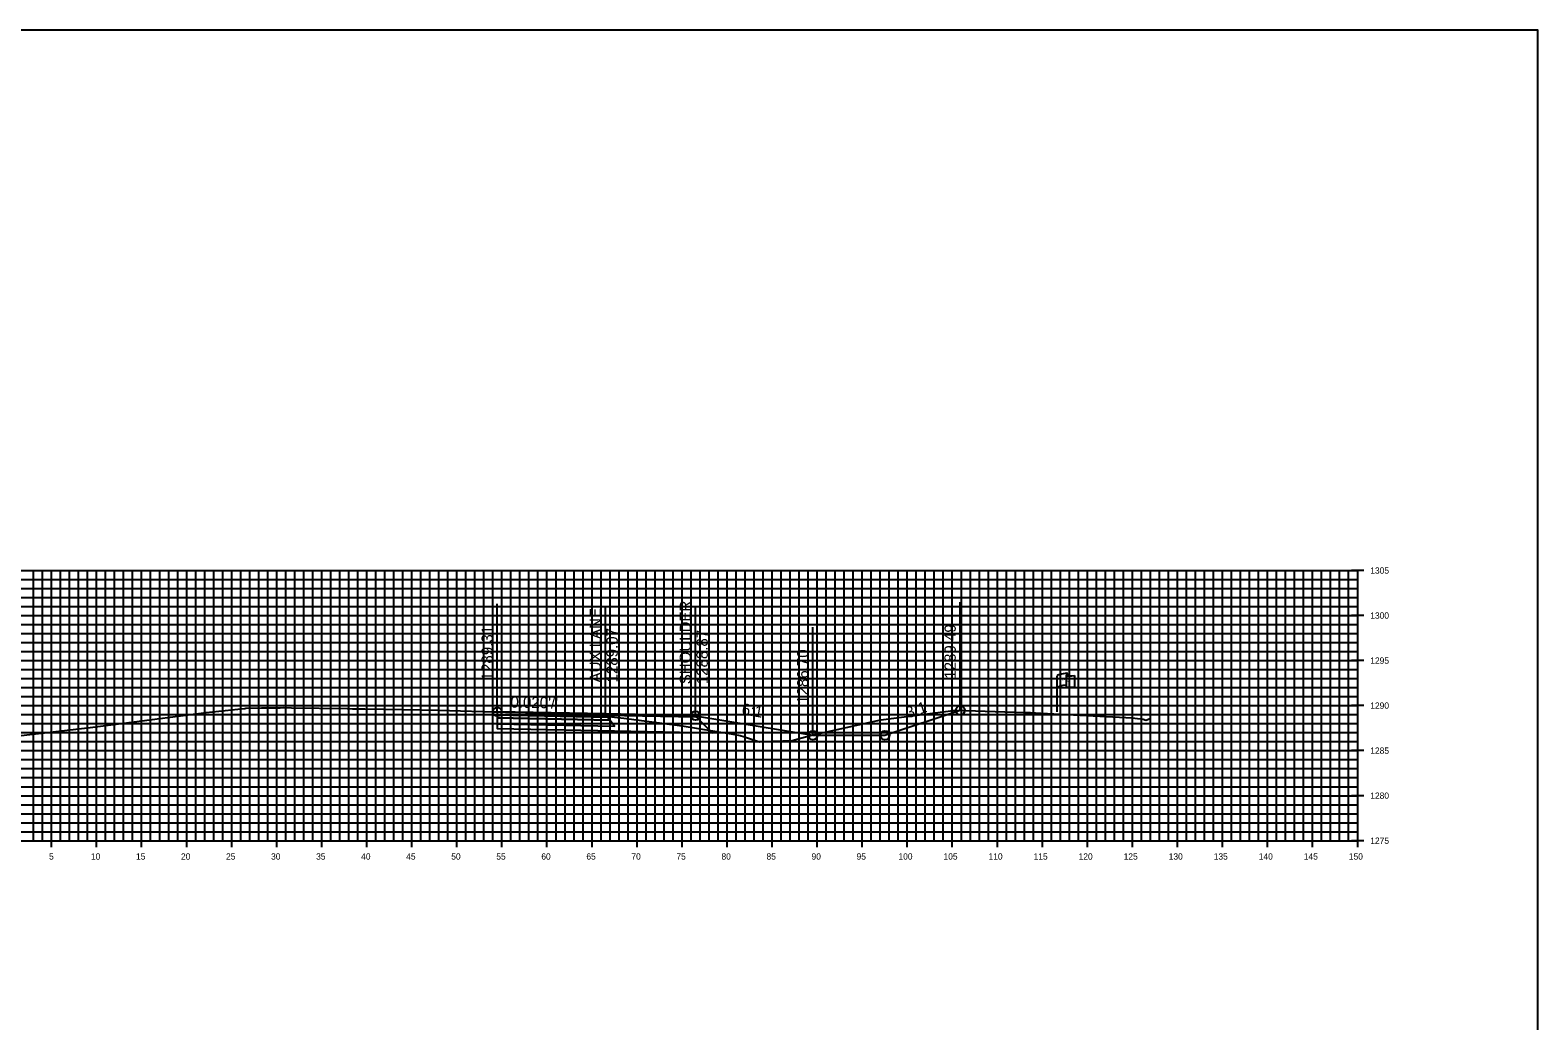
# Model space of a CAD drawing. Extents: x 674939 to 678919, y 750652 to 765176.
# Drawn here: x 678751.2 to 678918.5, y 764376.3 to 764486.3 of the extents above; entities that cross this region are included whole.
import ezdxf

# ---------------------------------------------------------------- set-up
doc = ezdxf.new("R2010")
doc.units = 0
for name, color, linetype in [('R_Alt Surface', 7, 'Continuous'), ('R_Axis', 7, 'Continuous'), ('R_Axis Annot', 7, 'Continuous'), ('R_Exist Surface', 7, 'Continuous'), ('R_Fin Surface', 7, 'Continuous'), ('R_Grid', 7, 'Continuous'), ('R_No Plot', 7, 'Continuous'), ('R_Xsect Elev', 7, 'Continuous'), ('R_Xsect Slope', 7, 'Continuous'), ('S_EXIST_ROW', 7, 'Continuous')]:
    doc.layers.add(name, color=color, linetype=linetype)

msp = doc.modelspace()

# ---------------------------------------------------------------- linework, layer by layer
for points in [[(678838.05, 764407.99), (678846.05, 764407.99), (678854.41, 764410.78)], [(678825.01, 764410.16), (678838.05, 764407.99)]]:
    msp.add_lwpolyline(points)
at = {"layer": 'R_Alt Surface'}
for points in [[(678803.01, 764410.27), (678803.01, 764409.94), (678815.51, 764409.69), (678815.26, 764410.02)], [(678803.01, 764409.94), (678803.01, 764409.28), (678816.01, 764409.02), (678815.51, 764409.69)]]:
    msp.add_lwpolyline(points, close=True, dxfattribs=at)
msp.add_lwpolyline([(678803.01, 764409.28), (678803.01, 764408.74), (678816.01, 764408.48), (678826.88, 764408.26), (678825.13, 764410)], dxfattribs=at)
at = {"layer": 'R_Axis'}
for p, q in [((678899.23, 764426.29), (678897.83, 764426.29)), ((678898.53, 764396.29), (678898.53, 764426.29)), ((678899.23, 764421.29), (678897.83, 764421.29)), ((678899.23, 764416.29), (678897.83, 764416.29)), ((678899.23, 764411.29), (678897.83, 764411.29)), ((678899.23, 764406.29), (678897.83, 764406.29)), ((678899.23, 764401.29), (678897.83, 764401.29)), ((678753.53, 764395.59), (678753.53, 764396.99)), ((678758.53, 764395.59), (678758.53, 764396.99)), ((678763.53, 764395.59), (678763.53, 764396.99)), ((678768.53, 764395.59), (678768.53, 764396.99)), ((678773.53, 764395.59), (678773.53, 764396.99)), ((678778.53, 764395.59), (678778.53, 764396.99)), ((678783.53, 764395.59), (678783.53, 764396.99)), ((678788.53, 764395.59), (678788.53, 764396.99)), ((678793.53, 764395.59), (678793.53, 764396.99)), ((678798.53, 764395.59), (678798.53, 764396.99)), ((678803.53, 764395.59), (678803.53, 764396.99)), ((678808.53, 764395.59), (678808.53, 764396.99)), ((678813.53, 764395.59), (678813.53, 764396.99)), ((678818.53, 764395.59), (678818.53, 764396.99)), ((678823.53, 764395.59), (678823.53, 764396.99)), ((678828.53, 764395.59), (678828.53, 764396.99)), ((678833.53, 764395.59), (678833.53, 764396.99)), ((678838.53, 764395.59), (678838.53, 764396.99)), ((678843.53, 764395.59), (678843.53, 764396.99)), ((678848.53, 764395.59), (678848.53, 764396.99)), ((678853.53, 764395.59), (678853.53, 764396.99)), ((678858.53, 764395.59), (678858.53, 764396.99)), ((678863.53, 764395.59), (678863.53, 764396.99)), ((678868.53, 764395.59), (678868.53, 764396.99)), ((678873.53, 764395.59), (678873.53, 764396.99)), ((678878.53, 764395.59), (678878.53, 764396.99)), ((678883.53, 764395.59), (678883.53, 764396.99)), ((678888.53, 764395.59), (678888.53, 764396.99)), ((678893.53, 764395.59), (678893.53, 764396.99)), ((678898.53, 764395.59), (678898.53, 764396.99)), ((678598.53, 764396.29), (678898.53, 764396.29)), ((678899.23, 764396.29), (678897.83, 764396.29))]:
    msp.add_line(p, q, dxfattribs=at)
at = {"layer": 'R_Exist Surface'}
msp.add_lwpolyline([(678747.89, 764407.7), (678753.39, 764408.33), (678757.82, 764408.85), (678761.54, 764409.33), (678770.71, 764410.54), (678774.22, 764410.88), (678774.97, 764410.96), (678775.08, 764410.99), (678775.12, 764410.99), (678776.84, 764411.03), (678777.12, 764411.03), (678778.32, 764411.04), (678778.54, 764411.04), (678778.86, 764411.06), (678778.92, 764411.06), (678779.29, 764411.08), (678780.17, 764411.06), (678786.35, 764410.97), (678786.58, 764410.96), (678786.92, 764410.93), (678787.61, 764410.94), (678788.31, 764410.93), (678796.56, 764410.77), (678797.72, 764410.74), (678802.62, 764410.61), (678803.01, 764410.6), (678803.94, 764410.58), (678804.15, 764410.57), (678805.53, 764410.56), (678806.14, 764410.54), (678809.93, 764410.43), (678810.96, 764410.37), (678811.52, 764410.35), (678813.11, 764410.28), (678813.14, 764410.27), (678815.72, 764410.05), (678816.04, 764410.02), (678817.06, 764409.88), (678823.53, 764409.03), (678828.98, 764408.15), (678829.99, 764407.98), (678830.46, 764407.83), (678832.14, 764407.26), (678833.63, 764407.33), (678835.75, 764407.42), (678836.68, 764407.67), (678837.94, 764408.01), (678845.42, 764409.67), (678845.5, 764409.69), (678845.61, 764409.7), (678853.92, 764410.79), (678861.54, 764410.53), (678862.2, 764410.51), (678863.37, 764410.45), (678873.52, 764409.92), (678873.78, 764409.91), (678874.7, 764409.77), (678875.03, 764409.69), (678875.49, 764409.85)], dxfattribs=at)
at = {"layer": 'R_Fin Surface'}
for points in [[(678803.01, 764410.6), (678815.01, 764410.36), (678825.01, 764410.16), (678838.05, 764407.99), (678846.05, 764407.99), (678854.41, 764410.78)], [(678825.01, 764410.16), (678815.01, 764410.36), (678803.01, 764410.6)], [(678825.01, 764410.16), (678825.01, 764410.16)]]:
    msp.add_lwpolyline(points, dxfattribs=at)
for points in [[(678803.01, 764410.6), (678803.01, 764410.27), (678815.26, 764410.02), (678815.01, 764410.36)], [(678815.01, 764410.36), (678825.01, 764410.16), (678825.13, 764410), (678815.12, 764410.2)]]:
    msp.add_lwpolyline(points, close=True, dxfattribs=at)
at = {"layer": 'R_Grid'}
for p, q in [((678598.53, 764426.29), (678898.53, 764426.29)), ((678598.53, 764425.29), (678898.53, 764425.29)), ((678751.53, 764396.29), (678751.53, 764426.29)), ((678752.53, 764396.29), (678752.53, 764426.29)), ((678753.53, 764396.29), (678753.53, 764426.29)), ((678754.53, 764396.29), (678754.53, 764426.29)), ((678755.53, 764396.29), (678755.53, 764426.29)), ((678756.53, 764396.29), (678756.53, 764426.29)), ((678757.53, 764396.29), (678757.53, 764426.29)), ((678758.53, 764396.29), (678758.53, 764426.29)), ((678759.53, 764396.29), (678759.53, 764426.29)), ((678760.53, 764396.29), (678760.53, 764426.29)), ((678761.53, 764396.29), (678761.53, 764426.29)), ((678762.53, 764396.29), (678762.53, 764426.29)), ((678763.53, 764396.29), (678763.53, 764426.29)), ((678764.53, 764396.29), (678764.53, 764426.29)), ((678765.53, 764396.29), (678765.53, 764426.29)), ((678766.53, 764396.29), (678766.53, 764426.29)), ((678767.53, 764396.29), (678767.53, 764426.29)), ((678768.53, 764396.29), (678768.53, 764426.29)), ((678769.53, 764396.29), (678769.53, 764426.29)), ((678770.53, 764396.29), (678770.53, 764426.29)), ((678771.53, 764396.29), (678771.53, 764426.29)), ((678772.53, 764396.29), (678772.53, 764426.29)), ((678773.53, 764396.29), (678773.53, 764426.29)), ((678774.53, 764396.29), (678774.53, 764426.29)), ((678775.53, 764396.29), (678775.53, 764426.29)), ((678776.53, 764396.29), (678776.53, 764426.29)), ((678777.53, 764396.29), (678777.53, 764426.29)), ((678778.53, 764396.29), (678778.53, 764426.29)), ((678779.53, 764396.29), (678779.53, 764426.29)), ((678780.53, 764396.29), (678780.53, 764426.29)), ((678781.53, 764396.29), (678781.53, 764426.29)), ((678782.53, 764396.29), (678782.53, 764426.29)), ((678783.53, 764396.29), (678783.53, 764426.29)), ((678784.53, 764396.29), (678784.53, 764426.29)), ((678785.53, 764396.29), (678785.53, 764426.29)), ((678786.53, 764396.29), (678786.53, 764426.29)), ((678787.53, 764396.29), (678787.53, 764426.29)), ((678788.53, 764396.29), (678788.53, 764426.29)), ((678789.53, 764396.29), (678789.53, 764426.29)), ((678790.53, 764396.29), (678790.53, 764426.29)), ((678791.53, 764396.29), (678791.53, 764426.29)), ((678792.53, 764396.29), (678792.53, 764426.29)), ((678793.53, 764396.29), (678793.53, 764426.29)), ((678794.53, 764396.29), (678794.53, 764426.29)), ((678795.53, 764396.29), (678795.53, 764426.29)), ((678796.53, 764396.29), (678796.53, 764426.29)), ((678797.53, 764396.29), (678797.53, 764426.29)), ((678798.53, 764396.29), (678798.53, 764426.29)), ((678799.53, 764396.29), (678799.53, 764426.29)), ((678800.53, 764396.29), (678800.53, 764426.29)), ((678801.53, 764396.29), (678801.53, 764426.29)), ((678802.53, 764396.29), (678802.53, 764426.29)), ((678803.53, 764396.29), (678803.53, 764426.29)), ((678804.53, 764396.29), (678804.53, 764426.29)), ((678805.53, 764396.29), (678805.53, 764426.29)), ((678806.53, 764396.29), (678806.53, 764426.29)), ((678807.53, 764396.29), (678807.53, 764426.29)), ((678808.53, 764396.29), (678808.53, 764426.29)), ((678809.53, 764396.29), (678809.53, 764426.29)), ((678810.53, 764396.29), (678810.53, 764426.29)), ((678811.53, 764396.29), (678811.53, 764426.29)), ((678812.53, 764396.29), (678812.53, 764426.29)), ((678813.53, 764396.29), (678813.53, 764426.29)), ((678814.53, 764396.29), (678814.53, 764426.29)), ((678815.53, 764396.29), (678815.53, 764426.29)), ((678816.53, 764396.29), (678816.53, 764426.29)), ((678817.53, 764396.29), (678817.53, 764426.29)), ((678818.53, 764396.29), (678818.53, 764426.29)), ((678819.53, 764396.29), (678819.53, 764426.29)), ((678820.53, 764396.29), (678820.53, 764426.29)), ((678821.53, 764396.29), (678821.53, 764426.29)), ((678822.53, 764396.29), (678822.53, 764426.29)), ((678823.53, 764396.29), (678823.53, 764426.29)), ((678824.53, 764396.29), (678824.53, 764426.29)), ((678825.53, 764396.29), (678825.53, 764426.29)), ((678826.53, 764396.29), (678826.53, 764426.29)), ((678827.53, 764396.29), (678827.53, 764426.29)), ((678828.53, 764396.29), (678828.53, 764426.29)), ((678829.53, 764396.29), (678829.53, 764426.29)), ((678830.53, 764396.29), (678830.53, 764426.29)), ((678831.53, 764396.29), (678831.53, 764426.29)), ((678832.53, 764396.29), (678832.53, 764426.29)), ((678833.53, 764396.29), (678833.53, 764426.29)), ((678834.53, 764396.29), (678834.53, 764426.29)), ((678835.53, 764396.29), (678835.53, 764426.29)), ((678836.53, 764396.29), (678836.53, 764426.29)), ((678837.53, 764396.29), (678837.53, 764426.29)), ((678838.53, 764396.29), (678838.53, 764426.29)), ((678839.53, 764396.29), (678839.53, 764426.29)), ((678840.53, 764396.29), (678840.53, 764426.29)), ((678841.53, 764396.29), (678841.53, 764426.29)), ((678842.53, 764396.29), (678842.53, 764426.29)), ((678843.53, 764396.29), (678843.53, 764426.29)), ((678844.53, 764396.29), (678844.53, 764426.29)), ((678845.53, 764396.29), (678845.53, 764426.29)), ((678846.53, 764396.29), (678846.53, 764426.29)), ((678847.53, 764396.29), (678847.53, 764426.29)), ((678848.53, 764396.29), (678848.53, 764426.29)), ((678849.53, 764396.29), (678849.53, 764426.29)), ((678850.53, 764396.29), (678850.53, 764426.29)), ((678851.53, 764396.29), (678851.53, 764426.29)), ((678852.53, 764396.29), (678852.53, 764426.29)), ((678853.53, 764396.29), (678853.53, 764426.29)), ((678854.53, 764396.29), (678854.53, 764426.29)), ((678855.53, 764396.29), (678855.53, 764426.29)), ((678856.53, 764396.29), (678856.53, 764426.29)), ((678857.53, 764396.29), (678857.53, 764426.29)), ((678858.53, 764396.29), (678858.53, 764426.29)), ((678859.53, 764396.29), (678859.53, 764426.29)), ((678860.53, 764396.29), (678860.53, 764426.29)), ((678861.53, 764396.29), (678861.53, 764426.29)), ((678862.53, 764396.29), (678862.53, 764426.29)), ((678863.53, 764396.29), (678863.53, 764426.29)), ((678864.53, 764396.29), (678864.53, 764426.29)), ((678865.53, 764396.29), (678865.53, 764426.29)), ((678866.53, 764396.29), (678866.53, 764426.29)), ((678867.53, 764396.29), (678867.53, 764426.29)), ((678868.53, 764396.29), (678868.53, 764426.29)), ((678869.53, 764396.29), (678869.53, 764426.29)), ((678870.53, 764396.29), (678870.53, 764426.29)), ((678871.53, 764396.29), (678871.53, 764426.29)), ((678872.53, 764396.29), (678872.53, 764426.29)), ((678873.53, 764396.29), (678873.53, 764426.29)), ((678874.53, 764396.29), (678874.53, 764426.29)), ((678875.53, 764396.29), (678875.53, 764426.29)), ((678876.53, 764396.29), (678876.53, 764426.29)), ((678877.53, 764396.29), (678877.53, 764426.29)), ((678878.53, 764396.29), (678878.53, 764426.29)), ((678879.53, 764396.29), (678879.53, 764426.29)), ((678880.53, 764396.29), (678880.53, 764426.29)), ((678881.53, 764396.29), (678881.53, 764426.29)), ((678882.53, 764396.29), (678882.53, 764426.29)), ((678883.53, 764396.29), (678883.53, 764426.29)), ((678884.53, 764396.29), (678884.53, 764426.29)), ((678885.53, 764396.29), (678885.53, 764426.29)), ((678886.53, 764396.29), (678886.53, 764426.29)), ((678887.53, 764396.29), (678887.53, 764426.29)), ((678888.53, 764396.29), (678888.53, 764426.29)), ((678889.53, 764396.29), (678889.53, 764426.29)), ((678890.53, 764396.29), (678890.53, 764426.29)), ((678891.53, 764396.29), (678891.53, 764426.29)), ((678892.53, 764396.29), (678892.53, 764426.29)), ((678893.53, 764396.29), (678893.53, 764426.29)), ((678894.53, 764396.29), (678894.53, 764426.29)), ((678895.53, 764396.29), (678895.53, 764426.29)), ((678896.53, 764396.29), (678896.53, 764426.29)), ((678897.53, 764396.29), (678897.53, 764426.29)), ((678898.53, 764396.29), (678898.53, 764426.29)), ((678598.53, 764424.29), (678898.53, 764424.29)), ((678598.53, 764423.29), (678898.53, 764423.29)), ((678598.53, 764422.29), (678898.53, 764422.29)), ((678598.53, 764421.29), (678898.53, 764421.29)), ((678598.53, 764420.29), (678898.53, 764420.29)), ((678598.53, 764419.29), (678898.53, 764419.29)), ((678598.53, 764418.29), (678898.53, 764418.29)), ((678598.53, 764417.29), (678898.53, 764417.29)), ((678598.53, 764416.29), (678898.53, 764416.29)), ((678598.53, 764415.29), (678898.53, 764415.29)), ((678598.53, 764414.29), (678898.53, 764414.29)), ((678598.53, 764413.29), (678898.53, 764413.29)), ((678598.53, 764412.29), (678898.53, 764412.29)), ((678598.53, 764411.29), (678898.53, 764411.29)), ((678598.53, 764410.29), (678898.53, 764410.29)), ((678598.53, 764409.29), (678898.53, 764409.29)), ((678598.53, 764408.29), (678898.53, 764408.29)), ((678598.53, 764407.29), (678898.53, 764407.29)), ((678598.53, 764406.29), (678898.53, 764406.29)), ((678598.53, 764405.29), (678898.53, 764405.29)), ((678598.53, 764404.29), (678898.53, 764404.29)), ((678598.53, 764403.29), (678898.53, 764403.29)), ((678598.53, 764402.29), (678898.53, 764402.29)), ((678598.53, 764401.29), (678898.53, 764401.29)), ((678598.53, 764400.29), (678898.53, 764400.29)), ((678598.53, 764399.29), (678898.53, 764399.29)), ((678598.53, 764398.29), (678898.53, 764398.29)), ((678598.53, 764397.29), (678898.53, 764397.29)), ((678598.53, 764396.29), (678898.53, 764396.29))]:
    msp.add_line(p, q, dxfattribs=at)
at = {"layer": 'R_No Plot'}
msp.add_lwpolyline([(678578.53, 764266.29), (678918.53, 764266.29), (678918.53, 764486.29), (678578.53, 764486.29)], close=True, dxfattribs=at)
for centre in [(678803.01, 764410.6), (678825.01, 764410.16), (678854.41, 764410.78), (678838.05, 764407.99), (678846.05, 764407.99)]:
    msp.add_circle(centre, 0.5, dxfattribs=at)
at = {"layer": 'R_Xsect Elev'}
for p, q in [((678803.01, 764410.6), (678803.01, 764422.6)), ((678815.01, 764410.36), (678815.01, 764422.36)), ((678825.01, 764410.16), (678825.01, 764422.16)), ((678854.41, 764410.78), (678854.41, 764422.78)), ((678838.05, 764407.99), (678838.05, 764419.99))]:
    msp.add_line(p, q, dxfattribs=at)
at = {"layer": 'S_EXIST_ROW'}
for p, q in [((678865.18, 764410.61), (678865.18, 764414.56)), ((678866.18, 764414.65), (678866.18, 764414.64)), ((678866.18, 764414.64), (678866.18, 764413.41)), ((678866.34, 764414.81), (678866.34, 764414.57)), ((678867.11, 764414.62), (678867.11, 764413.38))]:
    msp.add_line(p, q, dxfattribs=at)
for centre, radius, start, end in [((678866.25, 764414.65), 0.078, 88.6458, 274.2828), ((678866.26, 764414.81), 0.0783, 263.0712, 93.9564), ((678866.25, 764413.41), 0.0783, 180, 273.9564)]:
    msp.add_arc(centre, radius, start, end, dxfattribs=at)
for centre, major_axis, ratio, start_param, end_param in [((678866.76, 764414.6), (-1.58, -0.04), 0.19887, 5.030368, 6.283185), ((678867.47, 764414.72), (-1.23, -0.13), 0.052933, 0.159456, 1.268315), ((678866.76, 764413.28), (-1.58, -0.04), 0.19887, 5.083035, 6.194897), ((678867.47, 764413.48), (-1.23, -0.13), 0.052933, 0.159456, 1.268315)]:
    msp.add_ellipse(centre, major_axis=major_axis, ratio=ratio, start_param=start_param, end_param=end_param, dxfattribs=at)

# ---------------------------------------------------------------- texts
at = {"layer": 'R_Axis Annot'}
for s, p in [('1305', (678899.93, 764425.94)), ('1300', (678899.93, 764420.94)), ('1295', (678899.93, 764415.94)), ('1290', (678899.93, 764410.94)), ('1285', (678899.93, 764405.94)), ('1280', (678899.93, 764400.94)), ('1275', (678899.93, 764395.94)), ('5', (678753.25, 764394.19)), ('10', (678757.9, 764394.19)), ('15', (678762.9, 764394.19)), ('20', (678767.9, 764394.19)), ('25', (678772.9, 764394.19)), ('30', (678777.9, 764394.19)), ('35', (678782.9, 764394.19)), ('40', (678787.9, 764394.19)), ('45', (678792.9, 764394.19)), ('50', (678797.9, 764394.19)), ('55', (678802.9, 764394.19)), ('60', (678807.9, 764394.19)), ('65', (678812.9, 764394.19)), ('70', (678817.9, 764394.19)), ('75', (678822.9, 764394.19)), ('80', (678827.9, 764394.19)), ('85', (678832.9, 764394.19)), ('90', (678837.9, 764394.19)), ('95', (678842.9, 764394.19)), ('100', (678847.55, 764394.19)), ('105', (678852.55, 764394.19)), ('110', (678857.55, 764394.19)), ('115', (678862.55, 764394.19)), ('120', (678867.55, 764394.19)), ('125', (678872.55, 764394.19)), ('130', (678877.55, 764394.19)), ('135', (678882.55, 764394.19)), ('140', (678887.55, 764394.19)), ('145', (678892.55, 764394.19)), ('150', (678897.55, 764394.19))]:
    msp.add_text(s, height=0.7, dxfattribs=at).set_placement(p)
at = {"layer": 'R_Xsect Elev'}
for s, p in [('AUX LANE', (678814.51, 764413.86)), ('SHOULDER', (678824.51, 764413.66)), ('1289.31', (678802.51, 764414.1)), ('1289.07', (678816.38, 764413.86)), ('1288.87', (678826.38, 764413.66)), ('1289.49', (678853.91, 764414.28)), ('1286.70', (678837.55, 764411.49))]:
    msp.add_text(s, height=1.25, rotation=90, dxfattribs=at).set_placement(p)
at = {"layer": 'R_Xsect Slope'}
for s, rotation, p in [("0.020'/'", 358.8542, (678804.46, 764411.07)), ('6:1', 350.5377, (678830.09, 764410.32)), ('3:1', 18.4349, (678848.61, 764409.87))]:
    msp.add_text(s, height=1.25, rotation=rotation, dxfattribs=at).set_placement(p)
at = {"layer": 'S_EXIST_ROW'}
for s, height, rotation, p in [('R ', 0.2, 9.9884, (678865.7, 764414.06)), (' O', 0.2, 9.9884, (678865.84, 764414.11)), ('W', 0.2, 351.1788, (678866.17, 764413.94)), ('DWB 11-9-07', 0.01, 90, (678866.34, 764414.57)), ('DWB 11-9-07', 0.01, 5.0717, (678867.01, 764413.37)), ('DWB 11-9-07', 0.01, 90, (678865.18, 764410.61))]:
    msp.add_text(s, height=height, rotation=rotation, dxfattribs=at).set_placement(p)

doc.saveas('drawing.dxf')
